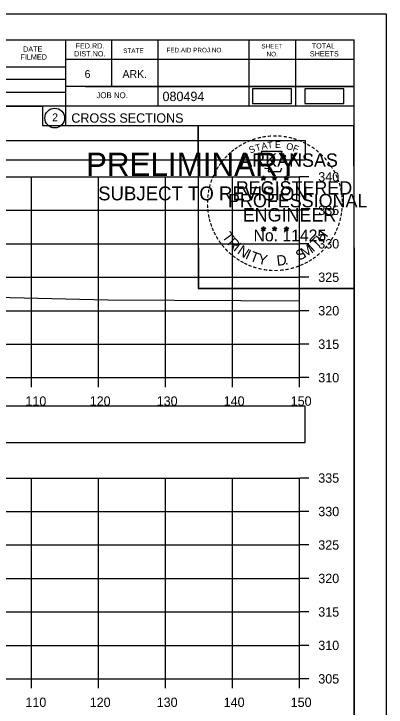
# Model space of a CAD drawing. Extents: x 1376273 to 1384221, y 378927 to 384592.
# Drawn here: x 1380299 to 1380354.6, y 383421.7 to 383525.2 of the extents above; entities that cross this region are included whole.
import ezdxf

# ---------------------------------------------------------------- set-up
doc = ezdxf.new("R2010")
doc.units = 0
for name, color, linetype in [('R_Axis', 7, 'Continuous'), ('R_Axis Annot', 7, 'Continuous'), ('R_Border', 7, 'Continuous'), ('R_Border PE', 7, 'Continuous'), ('R_Border Prem', 7, 'Continuous'), ('R_Drive', 7, 'Continuous'), ('R_Exist Surface', 7, 'Continuous'), ('R_Grid', 7, 'Continuous'), ('R_No Plot', 7, 'Continuous')]:
    doc.layers.add(name, color=color, linetype=linetype)

msp = doc.modelspace()

# ---------------------------------------------------------------- linework, layer by layer
at = {"layer": 'R_Axis'}
for p, q in [((1380341.66, 383470.89), (1380341.66, 383500.89)), ((1380343.06, 383500.89), (1380341.66, 383500.89)), ((1380343.06, 383495.89), (1380341.66, 383495.89)), ((1380343.06, 383490.89), (1380341.66, 383490.89)), ((1380343.06, 383485.89), (1380341.66, 383485.89)), ((1380343.06, 383480.89), (1380341.66, 383480.89)), ((1380343.06, 383475.89), (1380341.66, 383475.89)), ((1380041.66, 383470.89), (1380341.66, 383470.89)), ((1380301.66, 383469.49), (1380301.66, 383470.89)), ((1380311.66, 383469.49), (1380311.66, 383470.89)), ((1380321.66, 383469.49), (1380321.66, 383470.89)), ((1380331.66, 383469.49), (1380331.66, 383470.89)), ((1380341.66, 383469.49), (1380341.66, 383470.89)), ((1380343.06, 383470.89), (1380341.66, 383470.89)), ((1380341.66, 383425.89), (1380341.66, 383455.89)), ((1380343.06, 383455.89), (1380341.66, 383455.89)), ((1380343.06, 383450.89), (1380341.66, 383450.89)), ((1380343.06, 383445.89), (1380341.66, 383445.89)), ((1380343.06, 383440.89), (1380341.66, 383440.89)), ((1380343.06, 383435.89), (1380341.66, 383435.89)), ((1380343.06, 383430.89), (1380341.66, 383430.89)), ((1380041.66, 383425.89), (1380341.66, 383425.89)), ((1380301.66, 383424.49), (1380301.66, 383425.89)), ((1380311.66, 383424.49), (1380311.66, 383425.89)), ((1380321.66, 383424.49), (1380321.66, 383425.89)), ((1380331.66, 383424.49), (1380331.66, 383425.89)), ((1380341.66, 383424.49), (1380341.66, 383425.89)), ((1380343.06, 383425.89), (1380341.66, 383425.89))]:
    msp.add_line(p, q, dxfattribs=at)
at = {"layer": 'R_Axis Annot'}
for points in [[(1380040.77, 383503.44), (1380342.57, 383503.44), (1380342.57, 383506.25), (1380040.77, 383506.25)], [(1380040.81, 383461.21), (1380342.5, 383461.21), (1380342.5, 383466.62), (1380040.81, 383466.62)]]:
    msp.add_lwpolyline(points, close=True, dxfattribs=at)
at = {"layer": 'R_Border'}
for p, q in [((1380033.66, 383521.35), (1380349.84, 383521.35)), ((1380306.74, 383521.35), (1380306.74, 383508.55)), ((1380313.58, 383521.35), (1380313.58, 383514.41)), ((1380320.52, 383521.35), (1380320.52, 383511.47)), ((1380334.1, 383521.35), (1380334.1, 383511.47)), ((1380341.04, 383521.35), (1380341.04, 383511.47)), ((1380349.84, 383315.89), (1380349.84, 383521.35)), ((1380349.84, 383518.41), (1380306.74, 383518.41)), ((1380349.84, 383518.43), (1380349.84, 383518.43)), ((1380267.58, 383517.33), (1380306.74, 383517.33)), ((1380267.58, 383515.47), (1380306.74, 383515.47)), ((1380349.84, 383514.41), (1380306.74, 383514.41)), ((1380309.7, 383514.41), (1380349.84, 383514.41)), ((1380267.58, 383513.53), (1380306.74, 383513.53)), ((1380349.84, 383511.47), (1380267.58, 383511.47)), ((1380306.74, 383508.55), (1380349.84, 383508.55))]:
    msp.add_line(p, q, dxfattribs=at)
msp.add_circle((1380305.12, 383509.68), 1.47, dxfattribs=at)
at = {"layer": 'R_Border PE'}
for p, q in [((1380335.92, 383500.8), (1380336.27, 383500.69)), ((1380335.92, 383500.8), (1380336.18, 383500.76)), ((1380335.92, 383500.8), (1380336.16, 383500.68)), ((1380336.06, 383500.4), (1380336.27, 383500.69)), ((1380336.06, 383500.4), (1380336.18, 383500.64)), ((1380336.06, 383500.4), (1380336.27, 383500.61)), ((1380336.27, 383501.06), (1380336.23, 383500.81)), ((1380336.27, 383500.69), (1380336.27, 383501.06)), ((1380336.27, 383501.06), (1380336.32, 383500.81)), ((1380336.62, 383500.8), (1380336.27, 383500.69)), ((1380336.48, 383500.4), (1380336.27, 383500.69)), ((1380336.48, 383500.4), (1380336.27, 383500.61)), ((1380336.62, 383500.8), (1380336.33, 383500.75)), ((1380336.48, 383500.4), (1380336.35, 383500.69)), ((1380336.62, 383500.8), (1380336.41, 383500.7)), ((1380337.59, 383500.8), (1380337.94, 383500.69)), ((1380337.59, 383500.8), (1380337.85, 383500.76)), ((1380337.59, 383500.8), (1380337.83, 383500.68)), ((1380337.73, 383500.4), (1380337.94, 383500.69)), ((1380337.73, 383500.4), (1380337.85, 383500.64)), ((1380337.73, 383500.4), (1380337.94, 383500.61)), ((1380337.94, 383501.06), (1380337.9, 383500.81)), ((1380337.94, 383500.69), (1380337.94, 383501.06)), ((1380337.94, 383501.06), (1380337.99, 383500.81)), ((1380338.29, 383500.8), (1380337.94, 383500.69)), ((1380338.15, 383500.4), (1380337.94, 383500.69)), ((1380338.15, 383500.4), (1380337.94, 383500.61)), ((1380338.29, 383500.8), (1380338, 383500.75)), ((1380338.15, 383500.4), (1380338.02, 383500.69)), ((1380338.29, 383500.8), (1380338.08, 383500.7)), ((1380339.36, 383500.79), (1380339.71, 383500.68)), ((1380339.36, 383500.79), (1380339.61, 383500.75)), ((1380339.36, 383500.79), (1380339.59, 383500.67)), ((1380339.49, 383500.38), (1380339.71, 383500.68)), ((1380339.49, 383500.38), (1380339.62, 383500.63)), ((1380339.49, 383500.38), (1380339.7, 383500.6)), ((1380339.71, 383501.05), (1380339.66, 383500.79)), ((1380339.92, 383500.38), (1380339.7, 383500.6)), ((1380339.71, 383500.68), (1380339.71, 383501.05)), ((1380339.71, 383501.05), (1380339.75, 383500.8)), ((1380340.05, 383500.79), (1380339.71, 383500.68)), ((1380339.92, 383500.38), (1380339.71, 383500.68)), ((1380340.05, 383500.79), (1380339.77, 383500.74)), ((1380339.92, 383500.38), (1380339.78, 383500.67)), ((1380340.05, 383500.79), (1380339.85, 383500.69)), ((1380335.92, 383493.23), (1380336.27, 383493.12)), ((1380335.92, 383493.23), (1380336.17, 383493.19)), ((1380335.92, 383493.23), (1380336.16, 383493.11)), ((1380336.05, 383492.82), (1380336.27, 383493.12)), ((1380336.05, 383492.82), (1380336.18, 383493.07)), ((1380336.05, 383492.82), (1380336.27, 383493.04)), ((1380336.27, 383493.48), (1380336.23, 383493.23)), ((1380336.27, 383493.12), (1380336.27, 383493.48)), ((1380336.27, 383493.48), (1380336.32, 383493.23)), ((1380336.61, 383493.23), (1380336.27, 383493.12)), ((1380336.48, 383492.82), (1380336.27, 383493.12)), ((1380336.48, 383492.82), (1380336.27, 383493.04)), ((1380336.61, 383493.23), (1380336.33, 383493.18)), ((1380336.48, 383492.82), (1380336.34, 383493.11)), ((1380336.61, 383493.23), (1380336.41, 383493.13)), ((1380337.59, 383493.23), (1380337.94, 383493.12)), ((1380337.59, 383493.23), (1380337.84, 383493.19)), ((1380337.59, 383493.23), (1380337.82, 383493.11)), ((1380337.72, 383492.82), (1380337.94, 383493.12)), ((1380337.72, 383492.82), (1380337.85, 383493.07)), ((1380337.72, 383492.82), (1380337.93, 383493.04)), ((1380337.94, 383493.48), (1380337.9, 383493.23)), ((1380338.15, 383492.82), (1380337.93, 383493.04)), ((1380337.94, 383493.12), (1380337.94, 383493.48)), ((1380337.94, 383493.48), (1380337.99, 383493.23)), ((1380338.28, 383493.23), (1380337.94, 383493.12)), ((1380338.15, 383492.82), (1380337.94, 383493.12)), ((1380338.28, 383493.23), (1380338, 383493.18)), ((1380338.15, 383492.82), (1380338.01, 383493.11)), ((1380338.28, 383493.23), (1380338.08, 383493.13)), ((1380339.35, 383493.22), (1380339.7, 383493.11)), ((1380339.35, 383493.22), (1380339.61, 383493.18)), ((1380339.35, 383493.22), (1380339.59, 383493.1)), ((1380339.49, 383492.81), (1380339.7, 383493.11)), ((1380339.49, 383492.81), (1380339.61, 383493.06)), ((1380339.49, 383492.81), (1380339.7, 383493.03)), ((1380339.7, 383493.47), (1380339.66, 383493.22)), ((1380339.7, 383493.11), (1380339.7, 383493.47)), ((1380339.7, 383493.47), (1380339.75, 383493.22)), ((1380340.05, 383493.22), (1380339.7, 383493.11)), ((1380339.92, 383492.81), (1380339.7, 383493.11)), ((1380339.92, 383492.81), (1380339.7, 383493.03)), ((1380340.05, 383493.22), (1380339.76, 383493.17)), ((1380339.92, 383492.81), (1380339.78, 383493.1)), ((1380340.05, 383493.22), (1380339.85, 383493.12))]:
    msp.add_line(p, q, dxfattribs=at)
for points in [[(1380335.96, 383504.68), (1380336.23, 383503.85)], [(1380339.47, 383503.76), (1380339.62, 383504.04), (1380338.93, 383504.02), (1380339.08, 383504.68), (1380335.96, 383504.68)], [(1380336.46, 383502.26), (1380336.46, 383502.17), (1380337.02, 383502.15), (1380336.96, 383501.68), (1380338.83, 383501.68), (1380339.04, 383502.22)], [(1380336.27, 383501.06), (1380336.48, 383500.4), (1380335.92, 383500.8), (1380336.62, 383500.8), (1380336.06, 383500.4), (1380336.27, 383501.06)], [(1380337.94, 383501.06), (1380338.15, 383500.4), (1380337.59, 383500.8), (1380338.29, 383500.8), (1380337.73, 383500.4), (1380337.94, 383501.06)], [(1380339.71, 383501.05), (1380339.92, 383500.38), (1380339.36, 383500.79), (1380340.05, 383500.79), (1380339.49, 383500.38), (1380339.71, 383501.05)], [(1380336.27, 383493.48), (1380336.48, 383492.82), (1380335.92, 383493.23), (1380336.61, 383493.23), (1380336.05, 383492.82), (1380336.27, 383493.48)], [(1380337.94, 383493.48), (1380338.15, 383492.82), (1380337.59, 383493.23), (1380338.28, 383493.23), (1380337.72, 383492.82), (1380337.94, 383493.48)], [(1380339.7, 383493.47), (1380339.92, 383492.81), (1380339.35, 383493.22), (1380340.05, 383493.22), (1380339.49, 383492.81), (1380339.7, 383493.47)]]:
    msp.add_lwpolyline(points, dxfattribs=at)
for centre, radius in [((1380336.27, 383500.69), 0.172), ((1380336.27, 383500.69), 0.145), ((1380336.27, 383500.69), 0.116), ((1380336.27, 383500.69), 0.0991), ((1380336.27, 383500.69), 0.0747), ((1380336.27, 383500.69), 0.0495), ((1380336.27, 383500.69), 0.0296), ((1380337.94, 383500.69), 0.172), ((1380337.94, 383500.69), 0.145), ((1380337.94, 383500.69), 0.116), ((1380337.94, 383500.69), 0.0991), ((1380337.94, 383500.69), 0.0747), ((1380337.94, 383500.69), 0.0495), ((1380337.94, 383500.69), 0.0296), ((1380339.7, 383500.68), 0.172), ((1380339.7, 383500.68), 0.145), ((1380339.7, 383500.68), 0.116), ((1380339.7, 383500.68), 0.0991), ((1380339.7, 383500.68), 0.0747), ((1380339.7, 383500.68), 0.0495), ((1380339.7, 383500.68), 0.0296), ((1380336.27, 383493.12), 0.172), ((1380336.27, 383493.12), 0.145), ((1380336.27, 383493.12), 0.116), ((1380336.27, 383493.12), 0.0991), ((1380336.27, 383493.12), 0.0747), ((1380336.27, 383493.12), 0.0495), ((1380336.27, 383493.12), 0.0296), ((1380337.94, 383493.12), 0.172), ((1380337.94, 383493.12), 0.145), ((1380337.94, 383493.12), 0.116), ((1380337.94, 383493.12), 0.0991), ((1380337.94, 383493.12), 0.0747), ((1380337.94, 383493.12), 0.0495), ((1380337.94, 383493.12), 0.0296), ((1380339.7, 383493.11), 0.172), ((1380339.7, 383493.11), 0.145), ((1380339.7, 383493.11), 0.116), ((1380339.7, 383493.11), 0.0991), ((1380339.7, 383493.11), 0.0747), ((1380339.7, 383493.11), 0.0495), ((1380339.7, 383493.11), 0.0296)]:
    msp.add_circle(centre, radius, dxfattribs=at)
at = {"layer": 'R_Drive'}
for points in [[(1380334.64, 383511.86), (1380340.47, 383511.86), (1380340.47, 383514.05), (1380334.64, 383514.05)], [(1380342.44, 383511.85), (1380348.28, 383511.85), (1380348.28, 383514.03), (1380342.44, 383514.03)]]:
    msp.add_lwpolyline(points, close=True, dxfattribs=at)
at = {"layer": 'R_Exist Surface'}
msp.add_lwpolyline([(1380243.48, 383484.09), (1380269.9, 383483.5), (1380281.9, 383483.22), (1380290.04, 383483.05), (1380313.07, 383482.53), (1380332.92, 383482.43), (1380341.66, 383482.35)], dxfattribs=at)
at = {"layer": 'R_Grid'}
for p, q in [((1380041.66, 383500.89), (1380341.66, 383500.89)), ((1380301.66, 383470.89), (1380301.66, 383500.89)), ((1380311.66, 383470.89), (1380311.66, 383500.89)), ((1380321.66, 383470.89), (1380321.66, 383500.89)), ((1380331.66, 383470.89), (1380331.66, 383500.89)), ((1380341.66, 383470.89), (1380341.66, 383500.89)), ((1380041.66, 383495.89), (1380341.66, 383495.89)), ((1380041.66, 383490.89), (1380341.66, 383490.89)), ((1380041.66, 383485.89), (1380341.66, 383485.89)), ((1380041.66, 383480.89), (1380341.66, 383480.89)), ((1380041.66, 383475.89), (1380341.66, 383475.89)), ((1380041.66, 383470.89), (1380341.66, 383470.89)), ((1380041.66, 383455.89), (1380341.66, 383455.89)), ((1380301.66, 383425.89), (1380301.66, 383455.89)), ((1380311.66, 383425.89), (1380311.66, 383455.89)), ((1380321.66, 383425.89), (1380321.66, 383455.89)), ((1380331.66, 383425.89), (1380331.66, 383455.89)), ((1380341.66, 383425.89), (1380341.66, 383455.89)), ((1380041.66, 383450.89), (1380341.66, 383450.89)), ((1380041.66, 383445.89), (1380341.66, 383445.89)), ((1380041.66, 383440.89), (1380341.66, 383440.89)), ((1380041.66, 383435.89), (1380341.66, 383435.89)), ((1380041.66, 383430.89), (1380341.66, 383430.89)), ((1380041.66, 383425.89), (1380341.66, 383425.89))]:
    msp.add_line(p, q, dxfattribs=at)
at = {"layer": 'R_No Plot'}
for p, q in [((1380021.26, 383525.24), (1380354.59, 383525.24)), ((1380325.87, 383486.09), (1380325.87, 383486.09))]:
    msp.add_line(p, q, dxfattribs=at)
for points in [[(1380021.25, 383525.24), (1380354.59, 383525.24), (1380354.59, 383311.91), (1380021.25, 383311.91)], [(1380267.58, 383521.35), (1380267.58, 383511.47), (1380303.31, 383511.47), (1380303.31, 383508.55), (1380326.51, 383508.55), (1380326.51, 383484.22), (1380349.84, 383484.22), (1380349.84, 383315.89), (1380033.66, 383315.89), (1380033.66, 383521.35)], [(1380326.51, 383508.55), (1380349.72, 383508.55), (1380349.84, 383484.22), (1380326.63, 383484.22)]]:
    msp.add_lwpolyline(points, close=True, dxfattribs=at)

# ---------------------------------------------------------------- texts
at = {"layer": 'R_Axis Annot'}
for s, p in [('340', (1380344.46, 383500.19)), ('335', (1380344.46, 383495.19)), ('330', (1380344.46, 383490.19)), ('325', (1380344.46, 383485.19)), ('320', (1380344.46, 383480.19)), ('315', (1380344.46, 383475.19)), ('310', (1380344.46, 383470.19)), ('110', (1380300.74, 383466.69)), ('120', (1380310.34, 383466.69)), ('130', (1380320.34, 383466.69)), ('140', (1380330.34, 383466.69)), ('150', (1380340.34, 383466.69)), ('335', (1380344.46, 383455.19)), ('330', (1380344.46, 383450.19)), ('325', (1380344.46, 383445.19)), ('320', (1380344.46, 383440.19)), ('315', (1380344.46, 383435.19)), ('310', (1380344.46, 383430.19)), ('305', (1380344.46, 383425.19)), ('110', (1380300.74, 383421.69)), ('120', (1380310.34, 383421.69)), ('130', (1380320.34, 383421.69)), ('140', (1380330.34, 383421.69)), ('150', (1380340.34, 383421.69))]:
    msp.add_text(s, height=1.4, dxfattribs=at).set_placement(p)
at = {"layer": 'R_Border'}
for s, height, p in [('DATE', 0.782, (1380300.4, 383519.59)), ('FED.RD.', 0.782, (1380308.22, 383520.07)), ('STATE', 0.684, (1380315.34, 383519.39)), ('FED.AID PROJ.NO.', 0.684, (1380321.8, 383519.49)), ('SHEET', 0.684, (1380335.96, 383520.07)), ('TOTAL', 0.782, (1380343.48, 383520.07)), ('FILMED', 0.782, (1380300, 383518.41)), ('DIST.NO.', 0.782, (1380308.02, 383518.89)), ('NO.', 0.684, (1380336.74, 383518.89)), ('SHEETS', 0.782, (1380343.2, 383518.89)), ('6', 1.17, (1380309.58, 383515.67)), ('ARK.', 1.172, (1380315.24, 383515.67)), ('JOB NO.', 0.879, (1380311.34, 383512.65)), ('080494', 1.4, (1380321.21, 383512.21)), ('2', 1.17, (1380304.74, 383509.2)), ('CROSS SECTIONS', 1.4, (1380307.6, 383508.98))]:
    msp.add_text(s, height=height, rotation=360, dxfattribs=at).set_placement(p)
at = {"layer": 'R_Border PE'}
for s, height, rotation, p in [('-', 1.6, 19.1761, (1380334.71, 383505.81)), ('-', 1.6, 13.6301, (1380335.46, 383506.05)), ('-', 1.6, 10.2193, (1380336.14, 383506.21)), ('-', 1.6, 5.8968, (1380336.87, 383506.32)), ('-', 1.6, 0.1862, (1380337.64, 383506.39)), ('-', 1.6, 357.743, (1380338.36, 383506.38)), ('-', 1.6, 352.1617, (1380339.11, 383506.32)), ('-', 1.6, 347.2049, (1380339.83, 383506.21)), ('-', 1.6, 342.3362, (1380340.46, 383506.06)), ('-', 1.6, 34.0636, (1380332.85, 383504.85)), ('-', 1.6, 28.7918, (1380333.44, 383505.22)), ('-', 1.6, 24.3072, (1380334.08, 383505.54)), ('S', 1, 21.594, (1380334.32, 383504.36)), ('T', 1, 16.4036, (1380335.23, 383504.69)), ('A', 1, 11.2132, (1380336.06, 383504.94)), ('T', 1, 6.0228, (1380336.91, 383505.11)), ('E', 1, 0.8323, (1380338.01, 383505.22)), ('O', 1, 350.4515, (1380339.62, 383505.01)), ('F', 1, 340.0707, (1380340.57, 383504.78)), ('-', 1.6, 337.8551, (1380341.2, 383505.83)), ('-', 1.6, 334.1211, (1380341.83, 383505.56)), ('-', 1.6, 329.6409, (1380342.41, 383505.28)), ('-', 1.6, 325.8627, (1380343.05, 383504.92)), ('-', 1.6, 42.9622, (1380331.36, 383503.66)), ('-', 1.6, 38.9507, (1380331.79, 383504.08)), ('-', 1.6, 36.2317, (1380332.27, 383504.46)), ('ARKANSAS', 2, 360, (1380332.82, 383502.39)), ('-', 1.6, 320.5297, (1380343.66, 383504.49)), ('-', 1.6, 315.5786, (1380344.26, 383504)), ('-', 1.6, 50.6142, (1380330.51, 383502.7)), ('-', 1.6, 48.423, (1380330.91, 383503.18)), ('-', 1.6, 309.8797, (1380344.83, 383503.45)), ('-', 1.6, 58.0706, (1380329.77, 383501.6)), ('-', 1.6, 54.2325, (1380330.1, 383502.13)), ('-', 1.6, 306.6522, (1380345.35, 383502.85)), ('-', 1.4, 303.6753, (1380345.84, 383502.28)), ('-', 1.6, 62.8713, (1380329.46, 383500.99)), ('-', 1.6, 299.6684, (1380346.16, 383501.68)), ('-', 1.6, 72.3945, (1380328.98, 383499.75)), ('-', 1.6, 67.7743, (1380329.2, 383500.38)), ('REGISTERED', 2, 360, (1380332.14, 383498.24)), ('DWB', 0.01, 360, (1380336.26, 383500.69)), ('DWB', 0.01, 360, (1380337.93, 383500.69)), ('DWB', 0.01, 360, (1380339.69, 383500.68)), ('-', 1.6, 294.6628, (1380346.48, 383501.06)), ('-', 1.6, 290.5728, (1380346.74, 383500.49)), ('-', 1.6, 75.461, (1380328.78, 383499.04)), ('-', 1.6, 285.1233, (1380346.97, 383499.91)), ('-', 1.6, 85.1863, (1380328.57, 383497.63)), ('-', 1.6, 81.2013, (1380328.65, 383498.32)), ('PROFESSIONAL', 2, 360, (1380330.99, 383496.34)), ('-', 1.6, 280.5493, (1380347.17, 383499.17)), ('-', 1.6, 276.5962, (1380347.33, 383498.4)), ('-', 1.6, 89.0622, (1380328.55, 383496.93)), ('-', 1.6, 274.3301, (1380347.39, 383497.68)), ('-', 1.6, 94.1959, (1380328.58, 383496.21)), ('ENGINEER', 2, 360, (1380333.18, 383494.22)), ('-', 1.6, 263.5172, (1380347.41, 383496.38)), ('-', 1.6, 269.9407, (1380347.43, 383497.04)), ('-', 1.6, 98.9479, (1380328.66, 383495.54)), ('-', 1.6, 101.7149, (1380328.79, 383494.81)), ('-', 1.6, 260.9953, (1380347.34, 383495.72)), ('-', 1.6, 105.4578, (1380328.95, 383494.21)), ('-', 1.6, 252.8681, (1380347.05, 383494.33)), ('-', 1.6, 255.7626, (1380347.23, 383495.05)), ('-', 1.6, 109.0874, (1380329.17, 383493.58)), ('-', 1.6, 114.0643, (1380329.42, 383492.98)), ('No. 11425', 1.757, 360, (1380334.8, 383491.26)), ('DWB', 0.01, 360, (1380336.25, 383493.11)), ('DWB', 0.01, 360, (1380337.92, 383493.11)), ('DWB', 0.01, 360, (1380339.69, 383493.1)), ('-', 1.6, 247.8887, (1380346.82, 383493.65)), ('-', 1.6, 115.7289, (1380329.73, 383492.37)), ('-', 1.6, 120.4471, (1380330.08, 383491.78)), ('T', 1.54, 306.0406, (1380330.03, 383491.96)), ('T', 1.54, 46.6444, (1380344.26, 383490.05)), ('H', 1.54, 54.6088, (1380345.15, 383490.99)), ('-', 1.6, 244.6197, (1380346.56, 383493.02)), ('-', 1.6, 125.8934, (1380330.49, 383491.22)), ('R', 1.54, 314.005, (1380330.79, 383490.91)), ('I', 1.54, 321.9694, (1380331.69, 383489.98)), ('I', 1.54, 42.1136, (1380343.7, 383489.57)), ('-', 1.6, 233.8452, (1380345.77, 383491.62)), ('-', 1.6, 239.0712, (1380346.17, 383492.27)), ('-', 1.6, 130.7181, (1380330.95, 383490.67)), ('-', 1.6, 134.2238, (1380331.47, 383490.12)), ('N', 1.54, 326.5002, (1380332.26, 383489.51)), ('I', 1.54, 335.3603, (1380333.46, 383488.72)), ('S', 1.54, 26.9312, (1380341.57, 383488.32)), ('M', 1.54, 32.6563, (1380342.41, 383488.73)), ('-', 1.6, 225.7653, (1380344.86, 383490.49)), ('-', 1.6, 231.2538, (1380345.34, 383491.05)), ('-', 1.6, 138.9338, (1380331.99, 383489.66)), ('-', 1.6, 144.6463, (1380332.55, 383489.25)), ('T', 1.54, 339.8912, (1380334.13, 383488.39)), ('Y', 1.54, 347.8556, (1380335.34, 383487.95)), ('D', 1.54, 6.3969, (1380338.33, 383487.59)), ('-', 1.6, 215.7363, (1380343.79, 383489.51)), ('-', 1.6, 221.0851, (1380344.33, 383489.98)), ('-', 1.6, 148.0898, (1380333.11, 383488.88)), ('-', 1.6, 151.5704, (1380333.69, 383488.56)), ('-', 1.6, 154.6002, (1380334.21, 383488.31)), ('.', 1.54, 13.7642, (1380339.52, 383487.72)), ('-', 1.6, 204.2516, (1380342.07, 383488.46)), ('-', 1.6, 207.3568, (1380342.69, 383488.77)), ('-', 1.6, 212.2491, (1380343.25, 383489.12)), ('-', 1.6, 158.5612, (1380334.83, 383488.05)), ('-', 1.6, 162.7983, (1380335.52, 383487.84)), ('-', 1.6, 167.5555, (1380336.24, 383487.68)), ('-', 1.6, 173.1155, (1380337.01, 383487.57)), ('-', 1.6, 176.5183, (1380337.76, 383487.51)), ('-', 1.6, 181.5918, (1380338.5, 383487.53)), ('-', 1.6, 185.8167, (1380339.31, 383487.61)), ('-', 1.6, 191.2858, (1380340.04, 383487.74)), ('-', 1.6, 195.4743, (1380340.77, 383487.94)), ('-', 1.6, 200.7184, (1380341.45, 383488.18))]:
    msp.add_text(s, height=height, rotation=rotation, dxfattribs=at).set_placement(p)
at = {"layer": 'R_Border Prem'}
for s, height, p in [('PRELIMINARY', 3.5, (1380309.79, 383501.01)), ('DWB', 0.01, (1380310.53, 383502.86)), ('SUBJECT TO REVISION', 2.0751, (1380311.6, 383497.38))]:
    msp.add_text(s, height=height, rotation=360, dxfattribs=at).set_placement(p)

doc.saveas('drawing.dxf')
